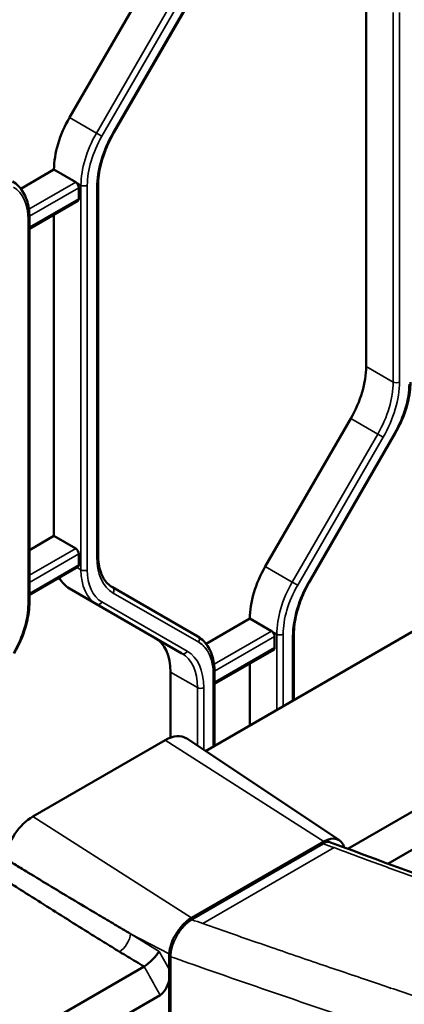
# Model space of a CAD drawing. Header units: millimetres. Extents: x 0 to 14369, y -869 to 2970.
# Tile 670 of 787: x 3662 to 3688, y 1671 to 1737. Entities that reach past the tile are written whole.
import ezdxf

# ---------------------------------------------------------------- set-up
doc = ezdxf.new("R2010")
doc.units = ezdxf.units.MM
doc.header["$LTSCALE"] = 10
doc.layers.add('Sichtbar (ISO)', color=7, linetype='Continuous', lineweight=50)
doc.layers.add('Sichtbar schmal (ISO)', color=7, linetype='Continuous', lineweight=35)

msp = doc.modelspace()

# ---------------------------------------------------------------- linework, layer by layer
at = {"layer": 'Sichtbar (ISO)'}
for p, q in [((3665.684, 1730.343), (3671.391, 1740.228)), ((3671.391, 1740.228), (3665.684, 1730.343)), ((3668.657, 1729.344), (3674.365, 1739.229)), ((3668.657, 1729.344), (3674.365, 1739.229)), ((3685.508, 1738.394), (3685.508, 1713.706)), ((3685.508, 1713.706), (3685.508, 1738.394)), ((3662.435, 1725.581), (3664.648, 1726.858)), ((3664.648, 1726.858), (3662.435, 1725.581)), ((3664.648, 1726.858), (3666.098, 1726.022)), ((3666.098, 1726.022), (3664.648, 1726.858)), ((3666.31, 1724.919), (3666.31, 1725.654)), ((3666.31, 1725.654), (3666.31, 1724.919)), ((3667.6, 1701.112), (3667.6, 1725.8)), ((3667.6, 1701.112), (3667.6, 1725.8)), ((3663.004, 1722.909), (3666.248, 1724.782)), ((3663.004, 1722.909), (3666.248, 1724.782)), ((3663.004, 1697.951), (3663.004, 1723.654)), ((3663.004, 1697.951), (3663.004, 1723.654)), ((3664.648, 1723.858), (3664.648, 1702.381)), ((3664.648, 1702.381), (3664.648, 1723.858)), ((3678.765, 1700.337), (3684.472, 1710.222)), ((3684.472, 1710.222), (3678.765, 1700.337)), ((3681.739, 1699.337), (3687.446, 1709.222)), ((3681.739, 1699.337), (3687.446, 1709.222)), ((3663.004, 1701.431), (3664.648, 1702.381)), ((3664.648, 1702.381), (3663.004, 1701.431)), ((3666.098, 1701.544), (3664.648, 1702.381)), ((3664.648, 1702.381), (3666.098, 1701.544)), ((3666.31, 1700.441), (3666.31, 1701.176)), ((3666.31, 1701.176), (3666.31, 1700.441)), ((3697.551, 1701.16), (3674.761, 1688.002)), ((3663.004, 1698.431), (3666.248, 1700.304)), ((3663.004, 1698.431), (3666.248, 1700.304)), ((3665.684, 1698.867), (3667.487, 1697.826)), ((3667.487, 1697.826), (3665.684, 1698.867)), ((3674.255, 1695.651), (3668.548, 1698.946)), ((3668.548, 1698.946), (3674.255, 1695.651)), ((3667.487, 1697.826), (3673.194, 1694.531)), ((3673.194, 1694.531), (3667.487, 1697.826)), ((3674.809, 1695.166), (3677.73, 1696.852)), ((3677.73, 1696.852), (3674.809, 1695.166)), ((3677.73, 1696.852), (3679.179, 1696.015)), ((3679.179, 1696.015), (3677.73, 1696.852)), ((3679.391, 1694.913), (3679.391, 1695.648)), ((3679.391, 1695.648), (3679.391, 1694.913)), ((3680.681, 1691.421), (3680.681, 1695.794)), ((3680.681, 1691.421), (3680.681, 1695.794)), ((3675.378, 1692.494), (3679.329, 1694.776)), ((3675.378, 1692.494), (3679.329, 1694.776)), ((3684.287, 1681.462), (3707.317, 1694.758)), ((3672.426, 1688.892), (3672.426, 1693.283)), ((3672.426, 1693.283), (3672.426, 1688.892)), ((3675.378, 1688.359), (3675.378, 1693.239)), ((3675.378, 1688.359), (3675.378, 1693.239)), ((3677.73, 1689.716), (3677.73, 1693.852)), ((3677.73, 1693.852), (3677.73, 1689.716)), ((3686.957, 1680.473), (3709.466, 1693.468)), ((3672.073, 1688.725), (3663.234, 1683.622)), ((3683.716, 1682.036), (3673.517, 1688.832)), ((3682.558, 1681.823), (3673.759, 1676.742)), ((3673.841, 1676.857), (3682.68, 1681.96)), ((3672.348, 1661.204), (3672.348, 1674.36)), ((3672.426, 1674.268), (3672.426, 1674.268)), ((3590.938, 1627.567), (3670.667, 1673.598)), ((3684.944, 1672.908), (3684.942, 1672.906)), ((3687.143, 1672.163), (3687.141, 1672.162)), ((3637.425, 1651.875), (3671.746, 1671.691)), ((3687.339, 1672.097), (3687.337, 1672.096))]:
    msp.add_line(p, q, dxfattribs=at)
for centre, major_axis, ratio, start_param, end_param in [((3668.184, 1728.9), (2.5, 4.33), 0.57735, 1.570796, 2.356194), ((3668.184, 1728.9), (-2.5, -4.33), 0.57735, 4.712389, 5.497787), ((3666.098, 1725.777), (0.15, -0.26), 0.57735, 0.785398, 2.356195), ((3666.098, 1725.777), (-0.15, 0.26), 0.57735, 3.926991, 5.497787), ((3666.098, 1725.042), (0.15, -0.26), 0.57735, 0, 0.785398), ((3666.098, 1725.042), (0.15, -0.26), 0.57735, 0, 0.785398), ((3681.972, 1711.665), (2.5, 4.33), 0.57735, 4.712389, 5.497787), ((3681.972, 1711.665), (-2.5, -4.33), 0.57735, 1.570796, 2.356194), ((3666.098, 1701.299), (0.15, -0.26), 0.57735, 0.785398, 2.356194), ((3666.098, 1701.299), (-0.15, 0.26), 0.57735, 3.926991, 5.497787), ((3666.098, 1700.564), (0.15, -0.26), 0.57735, 0, 0.785398), ((3666.098, 1700.564), (0.15, -0.26), 0.57735, 0, 0.785398), ((3681.265, 1698.893), (2.5, 4.33), 0.57735, 1.570796, 2.356194), ((3681.265, 1698.893), (-2.5, -4.33), 0.57735, 4.712389, 5.497787), ((3668.184, 1703.197), (-2.5, -4.33), 0.57735, 5.947662, 6.283185), ((3668.184, 1703.197), (-2.5, -4.33), 0.57735, 5.947662, 6.283185), ((3679.179, 1695.77), (0.15, -0.26), 0.57735, 0.785398, 2.356195), ((3679.179, 1695.77), (-0.15, 0.26), 0.57735, 3.926991, 5.497787), ((3668.891, 1691.242), (2.5, 4.33), 0.57735, 5.497787, 6.283185), ((3668.891, 1691.242), (2.5, 4.33), 0.57735, 5.497787, 6.283185), ((3679.179, 1695.036), (0.15, -0.26), 0.57735, 0, 0.785398), ((3679.179, 1695.036), (0.15, -0.26), 0.57735, 0, 0.785398), ((3672.073, 1686.45), (1.393, 2.413), 0.57735, 6.246119, 7.068583), ((3663.234, 1681.347), (1.393, 2.413), 0.57735, 0.785398, 2.08903), ((3682.68, 1680.327), (1, 1.732), 0.57735, 5.77076, 7.068583), ((3682.658, 1681.65), (-0.1, 0.173), 0.57735, 6.281159, 6.283185), ((3682.68, 1680.327), (1, 1.732), 0.57735, 5.582161, 5.582247), ((3673.841, 1675.224), (-1, -1.732), 0.57735, 3.926991, 4.490276), ((3671.012, 1674.182), (-0.744, -0.714), 0.227787, 0.885259, 2.428206), ((3684.802, 1673.98), (0.349, 1.227), 0.502411, 2.411181, 2.413299), ((3671.718, 1672.92), (0.267, 1.289), 0.509014, 3.567244, 4.622704)]:
    msp.add_ellipse(centre, major_axis=major_axis, ratio=ratio, start_param=start_param, end_param=end_param, dxfattribs=at)
for points, knots in [([(3668.657, 1729.344), (3668.523, 1729.111), (3668.4, 1728.873), (3668.177, 1728.39), (3668.077, 1728.145), (3667.906, 1727.657), (3667.833, 1727.413), (3667.717, 1726.932), (3667.673, 1726.696), (3667.614, 1726.236), (3667.6, 1726.013), (3667.6, 1725.8)], [2.3561945, 2.3561945, 2.3561945, 2.3561945, 2.5132741, 2.5132741, 2.6703538, 2.6703538, 2.8274334, 2.8274334, 2.984513, 2.984513, 3.1415927, 3.1415927, 3.1415927, 3.1415927]), ([(3668.657, 1729.344), (3668.523, 1729.111), (3668.4, 1728.873), (3668.177, 1728.39), (3668.077, 1728.145), (3667.906, 1727.657), (3667.833, 1727.413), (3667.717, 1726.932), (3667.673, 1726.696), (3667.614, 1726.236), (3667.6, 1726.013), (3667.6, 1725.8)], [2.3561945, 2.3561945, 2.3561945, 2.3561945, 2.5132741, 2.5132741, 2.6703538, 2.6703538, 2.8274334, 2.8274334, 2.984513, 2.984513, 3.1415927, 3.1415927, 3.1415927, 3.1415927]), ([(3661.88, 1726.065), (3662.027, 1725.98), (3662.162, 1725.876), (3662.403, 1725.632), (3662.509, 1725.493), (3662.69, 1725.187), (3662.766, 1725.02), (3662.885, 1724.663), (3662.93, 1724.473), (3662.989, 1724.076), (3663.004, 1723.868), (3663.004, 1723.654)], [5.4977871, 5.4977871, 5.4977871, 5.4977871, 5.6548668, 5.6548668, 5.8119464, 5.8119464, 5.969026, 5.969026, 6.1261057, 6.1261057, 6.2831853, 6.2831853, 6.2831853, 6.2831853]), ([(3661.88, 1726.065), (3662.027, 1725.98), (3662.162, 1725.876), (3662.403, 1725.632), (3662.509, 1725.493), (3662.69, 1725.187), (3662.766, 1725.02), (3662.885, 1724.663), (3662.93, 1724.473), (3662.989, 1724.076), (3663.004, 1723.868), (3663.004, 1723.654)], [5.4977871, 5.4977871, 5.4977871, 5.4977871, 5.6548668, 5.6548668, 5.8119464, 5.8119464, 5.969026, 5.969026, 6.1261057, 6.1261057, 6.2831853, 6.2831853, 6.2831853, 6.2831853]), ([(3688.46, 1712.648), (3688.46, 1712.433), (3688.445, 1712.212), (3688.388, 1711.76), (3688.345, 1711.53), (3688.232, 1711.065), (3688.163, 1710.831), (3687.998, 1710.363), (3687.903, 1710.13), (3687.691, 1709.67), (3687.574, 1709.443), (3687.446, 1709.222)], [0, 0, 0, 0, 0.1570796, 0.1570796, 0.3141593, 0.3141593, 0.4712389, 0.4712389, 0.6283185, 0.6283185, 0.7853982, 0.7853982, 0.7853982, 0.7853982]), ([(3688.46, 1712.648), (3688.46, 1712.433), (3688.445, 1712.212), (3688.388, 1711.76), (3688.345, 1711.53), (3688.232, 1711.065), (3688.163, 1710.831), (3687.998, 1710.363), (3687.903, 1710.13), (3687.691, 1709.67), (3687.574, 1709.443), (3687.446, 1709.222)], [0, 0, 0, 0, 0.1570796, 0.1570796, 0.3141593, 0.3141593, 0.4712389, 0.4712389, 0.6283185, 0.6283185, 0.7853982, 0.7853982, 0.7853982, 0.7853982]), ([(3667.6, 1701.112), (3667.6, 1700.899), (3667.614, 1700.696), (3667.671, 1700.316), (3667.713, 1700.138), (3667.822, 1699.814), (3667.889, 1699.667), (3668.044, 1699.405), (3668.132, 1699.291), (3668.326, 1699.094), (3668.432, 1699.012), (3668.548, 1698.946)], [3.1415927, 3.1415927, 3.1415927, 3.1415927, 3.2986723, 3.2986723, 3.4557519, 3.4557519, 3.6128316, 3.6128316, 3.7699112, 3.7699112, 3.9269908, 3.9269908, 3.9269908, 3.9269908]), ([(3667.6, 1701.112), (3667.6, 1700.899), (3667.614, 1700.696), (3667.671, 1700.316), (3667.713, 1700.138), (3667.822, 1699.814), (3667.889, 1699.667), (3668.044, 1699.405), (3668.132, 1699.291), (3668.326, 1699.094), (3668.432, 1699.012), (3668.548, 1698.946)], [3.1415927, 3.1415927, 3.1415927, 3.1415927, 3.2986723, 3.2986723, 3.4557519, 3.4557519, 3.6128316, 3.6128316, 3.7699112, 3.7699112, 3.9269908, 3.9269908, 3.9269908, 3.9269908]), ([(3681.739, 1699.337), (3681.605, 1699.105), (3681.481, 1698.866), (3681.258, 1698.383), (3681.159, 1698.139), (3680.987, 1697.651), (3680.915, 1697.407), (3680.798, 1696.926), (3680.754, 1696.689), (3680.696, 1696.23), (3680.681, 1696.007), (3680.681, 1695.794)], [2.3561945, 2.3561945, 2.3561945, 2.3561945, 2.5132741, 2.5132741, 2.6703538, 2.6703538, 2.8274334, 2.8274334, 2.984513, 2.984513, 3.1415927, 3.1415927, 3.1415927, 3.1415927]), ([(3681.739, 1699.337), (3681.605, 1699.105), (3681.481, 1698.866), (3681.258, 1698.383), (3681.159, 1698.139), (3680.987, 1697.651), (3680.915, 1697.407), (3680.798, 1696.926), (3680.754, 1696.689), (3680.696, 1696.23), (3680.681, 1696.007), (3680.681, 1695.794)], [2.3561945, 2.3561945, 2.3561945, 2.3561945, 2.5132741, 2.5132741, 2.6703538, 2.6703538, 2.8274334, 2.8274334, 2.984513, 2.984513, 3.1415927, 3.1415927, 3.1415927, 3.1415927]), ([(3663.004, 1697.951), (3663.004, 1697.737), (3662.989, 1697.515), (3662.932, 1697.063), (3662.889, 1696.833), (3662.776, 1696.368), (3662.707, 1696.134), (3662.542, 1695.666), (3662.448, 1695.433), (3662.235, 1694.973), (3662.118, 1694.747), (3661.99, 1694.526)], [0, 0, 0, 0, 0.1570796, 0.1570796, 0.3141593, 0.3141593, 0.4712389, 0.4712389, 0.6283185, 0.6283185, 0.7853982, 0.7853982, 0.7853982, 0.7853982]), ([(3663.004, 1697.951), (3663.004, 1697.737), (3662.989, 1697.515), (3662.932, 1697.063), (3662.889, 1696.833), (3662.776, 1696.368), (3662.707, 1696.134), (3662.542, 1695.666), (3662.448, 1695.433), (3662.235, 1694.973), (3662.118, 1694.747), (3661.99, 1694.526)], [0, 0, 0, 0, 0.1570796, 0.1570796, 0.3141593, 0.3141593, 0.4712389, 0.4712389, 0.6283185, 0.6283185, 0.7853982, 0.7853982, 0.7853982, 0.7853982]), ([(3674.255, 1695.651), (3674.401, 1695.566), (3674.536, 1695.461), (3674.777, 1695.217), (3674.883, 1695.078), (3675.065, 1694.772), (3675.14, 1694.605), (3675.26, 1694.248), (3675.304, 1694.059), (3675.364, 1693.661), (3675.378, 1693.454), (3675.378, 1693.239)], [5.4977871, 5.4977871, 5.4977871, 5.4977871, 5.6548668, 5.6548668, 5.8119464, 5.8119464, 5.969026, 5.969026, 6.1261057, 6.1261057, 6.2831853, 6.2831853, 6.2831853, 6.2831853]), ([(3674.255, 1695.651), (3674.401, 1695.566), (3674.536, 1695.461), (3674.777, 1695.217), (3674.883, 1695.078), (3675.065, 1694.772), (3675.14, 1694.605), (3675.26, 1694.248), (3675.304, 1694.059), (3675.364, 1693.661), (3675.378, 1693.454), (3675.378, 1693.239)], [5.4977871, 5.4977871, 5.4977871, 5.4977871, 5.6548668, 5.6548668, 5.8119464, 5.8119464, 5.969026, 5.969026, 6.1261057, 6.1261057, 6.2831853, 6.2831853, 6.2831853, 6.2831853]), ([(3682.559, 1681.823), (3682.641, 1681.871), (3682.727, 1681.904), (3682.903, 1681.938), (3682.996, 1681.936), (3683.091, 1681.908), (3683.102, 1681.904), (3683.112, 1681.9)], [0, 0, 0, 0, 0.03286302, 0.03286302, 0.06717982, 0.06717982, 0.07153102, 0.07153102, 0.07153102, 0.07153102]), ([(3661.334, 1680.851), (3661.595, 1680.69), (3661.857, 1680.53), (3662.119, 1680.37), (3662.38, 1680.21), (3662.642, 1680.051), (3662.905, 1679.891), (3663.429, 1679.572), (3663.954, 1679.253), (3664.48, 1678.936), (3665.005, 1678.618), (3665.532, 1678.301), (3666.059, 1677.986), (3666.586, 1677.67), (3667.114, 1677.355), (3667.643, 1677.041), (3667.996, 1676.832), (3668.349, 1676.623), (3668.702, 1676.415), (3668.879, 1676.311), (3669.056, 1676.207), (3669.233, 1676.103), (3669.409, 1675.999), (3669.586, 1675.895), (3669.763, 1675.791)], [0.0000004, 0.0000004, 0.0000004, 0.0000004, 0.09375, 0.09375, 0.09375, 0.1875, 0.1875, 0.1875, 0.375, 0.375, 0.375, 0.5625, 0.5625, 0.5625, 0.75, 0.75, 0.75, 0.875, 0.875, 0.875, 0.9375, 0.9375, 0.9375, 1, 1, 1, 1]), ([(3669.033, 1674.585), (3668.856, 1674.693), (3668.68, 1674.802), (3668.504, 1674.911), (3668.328, 1675.02), (3668.152, 1675.129), (3667.976, 1675.238), (3667.624, 1675.456), (3667.273, 1675.674), (3666.922, 1675.893), (3666.396, 1676.221), (3665.87, 1676.549), (3665.346, 1676.878), (3664.822, 1677.207), (3664.298, 1677.537), (3663.776, 1677.868), (3663.254, 1678.198), (3662.732, 1678.529), (3662.212, 1678.861), (3661.952, 1679.026), (3661.692, 1679.192), (3661.432, 1679.359), (3661.172, 1679.525), (3660.913, 1679.691), (3660.654, 1679.857)], [0, 0, 0, 0, 0.0625, 0.0625, 0.0625, 0.125, 0.125, 0.125, 0.25, 0.25, 0.25, 0.4375, 0.4375, 0.4375, 0.625, 0.625, 0.625, 0.8125, 0.8125, 0.8125, 0.90625, 0.90625, 0.90625, 0.9999995, 0.9999995, 0.9999995, 0.9999995]), ([(3672.348, 1674.359), (3672.348, 1674.538), (3672.375, 1674.732), (3672.475, 1675.116), (3672.55, 1675.311), (3672.648, 1675.508), (3672.654, 1675.52), (3672.677, 1675.566), (3672.695, 1675.6), (3672.771, 1675.735), (3672.833, 1675.834), (3673.024, 1676.105), (3673.165, 1676.269), (3673.456, 1676.541), (3673.607, 1676.655), (3673.759, 1676.742)], [0, 0, 0, 0, 0.0634448, 0.0634448, 0.1259471, 0.1259471, 0.12981, 0.12981, 0.1414032, 0.1414032, 0.176299, 0.176299, 0.2415302, 0.2415302, 0.3039572, 0.3039572, 0.3039572, 0.3039572]), ([(3670.668, 1673.595), (3670.488, 1673.707), (3670.308, 1673.816), (3670.127, 1673.925), (3669.944, 1674.035), (3669.761, 1674.144), (3669.578, 1674.254), (3669.395, 1674.364), (3669.214, 1674.474), (3669.033, 1674.585)], [0.0020259, 0.0020259, 0.0020259, 0.0020259, 0.3333333, 0.3333333, 0.3333333, 0.6666667, 0.6666667, 0.6666667, 1, 1, 1, 1])]:
    msp.add_open_spline(points, degree=3, knots=knots, dxfattribs=at)
for points in [[(3683.113, 1681.9), (3683.113, 1681.9), (3683.112, 1681.9), (3683.112, 1681.9)], [(3683.113, 1681.9), (3691.074, 1678.925), (3699.041, 1676.147), (3707.007, 1673.221)]]:
    msp.add_open_spline(points, degree=3, dxfattribs=at)
at = {"layer": 'Sichtbar schmal (ISO)'}
for p, q in [((3673.194, 1739.187), (3667.487, 1729.302)), ((3667.487, 1729.302), (3673.194, 1739.187)), ((3673.556, 1738.978), (3667.849, 1729.093)), ((3667.849, 1729.093), (3673.556, 1738.978)), ((3668.61, 1729.371), (3674.317, 1739.256)), ((3674.317, 1739.256), (3668.61, 1729.371)), ((3687.311, 1737.353), (3687.311, 1712.665)), ((3687.311, 1712.665), (3687.311, 1737.353)), ((3687.735, 1712.665), (3687.735, 1737.353)), ((3687.735, 1737.353), (3687.735, 1712.665)), ((3667.487, 1729.302), (3665.684, 1730.343)), ((3665.684, 1730.343), (3667.487, 1729.302)), ((3667.487, 1729.302), (3667.849, 1729.093)), ((3667.849, 1729.093), (3667.487, 1729.302)), ((3668.61, 1729.371), (3668.657, 1729.344)), ((3668.657, 1729.344), (3668.61, 1729.371)), ((3666.098, 1726.022), (3662.968, 1724.215)), ((3662.968, 1724.215), (3666.098, 1726.022)), ((3663.003, 1723.745), (3666.31, 1725.654)), ((3666.31, 1725.654), (3663.003, 1723.745)), ((3666.098, 1726.022), (3666.451, 1725.817)), ((3666.451, 1725.817), (3666.098, 1726.022)), ((3666.451, 1725.817), (3666.451, 1700.115)), ((3666.451, 1700.115), (3666.451, 1725.817)), ((3666.876, 1700.115), (3666.876, 1725.817)), ((3666.876, 1725.817), (3666.876, 1700.115)), ((3667.512, 1725.678), (3667.512, 1700.99)), ((3667.512, 1700.99), (3667.512, 1725.678)), ((3666.31, 1724.919), (3663.004, 1723.01)), ((3663.004, 1723.01), (3666.31, 1724.919)), ((3662.916, 1723.531), (3662.916, 1697.829)), ((3662.916, 1697.829), (3662.916, 1723.531)), ((3687.311, 1712.665), (3685.508, 1713.706)), ((3685.508, 1713.706), (3687.311, 1712.665)), ((3684.472, 1710.222), (3686.276, 1709.181)), ((3686.276, 1709.181), (3684.472, 1710.222)), ((3686.276, 1709.181), (3680.568, 1699.296)), ((3680.568, 1699.296), (3686.276, 1709.181)), ((3681.691, 1699.365), (3687.398, 1709.25)), ((3687.398, 1709.25), (3681.691, 1699.365)), ((3686.638, 1708.972), (3686.276, 1709.181)), ((3686.276, 1709.181), (3686.638, 1708.972)), ((3687.446, 1709.222), (3687.398, 1709.25)), ((3687.398, 1709.25), (3687.446, 1709.222)), ((3686.638, 1708.972), (3680.931, 1699.087)), ((3680.931, 1699.087), (3686.638, 1708.972)), ((3666.098, 1701.544), (3663.004, 1699.757)), ((3663.004, 1699.757), (3666.098, 1701.544)), ((3663.004, 1699.267), (3666.31, 1701.176)), ((3666.31, 1701.176), (3663.004, 1699.267)), ((3666.31, 1700.441), (3663.004, 1698.533)), ((3663.004, 1698.533), (3666.31, 1700.441)), ((3666.451, 1700.115), (3666.186, 1700.268)), ((3666.186, 1700.268), (3666.451, 1700.115)), ((3680.568, 1699.296), (3678.765, 1700.337)), ((3678.765, 1700.337), (3680.568, 1699.296)), ((3680.568, 1699.296), (3680.931, 1699.087)), ((3680.931, 1699.087), (3680.568, 1699.296)), ((3681.691, 1699.365), (3681.739, 1699.337)), ((3681.739, 1699.337), (3681.691, 1699.365)), ((3674.317, 1695.268), (3668.61, 1698.563)), ((3668.61, 1698.563), (3674.317, 1695.268)), ((3667.849, 1697.963), (3673.556, 1694.668)), ((3673.556, 1694.668), (3667.849, 1697.963)), ((3679.179, 1696.015), (3675.342, 1693.8)), ((3675.342, 1693.8), (3679.179, 1696.015)), ((3679.179, 1696.015), (3679.533, 1695.811)), ((3679.533, 1695.811), (3679.179, 1696.015)), ((3675.377, 1693.33), (3679.391, 1695.648)), ((3679.391, 1695.648), (3675.377, 1693.33)), ((3679.533, 1695.811), (3679.533, 1690.757)), ((3679.533, 1690.757), (3679.533, 1695.811)), ((3679.957, 1691.002), (3679.957, 1695.811)), ((3679.957, 1695.811), (3679.957, 1691.002)), ((3680.594, 1695.671), (3680.594, 1691.37)), ((3680.594, 1691.37), (3680.594, 1695.671)), ((3679.391, 1694.913), (3675.378, 1692.596)), ((3675.378, 1692.596), (3679.391, 1694.913)), ((3672.426, 1693.283), (3674.23, 1692.242)), ((3674.23, 1692.242), (3672.426, 1693.283)), ((3675.29, 1693.117), (3675.29, 1688.308)), ((3675.29, 1688.308), (3675.29, 1693.117)), ((3674.23, 1692.242), (3674.23, 1688.357)), ((3674.23, 1688.357), (3674.23, 1692.242)), ((3674.654, 1688.074), (3674.654, 1692.242)), ((3674.654, 1692.242), (3674.654, 1688.074)), ((3682.68, 1681.96), (3672.073, 1688.725)), ((3663.234, 1683.622), (3673.841, 1676.857)), ((3682.665, 1681.809), (3673.865, 1676.729)), ((3674.59, 1676.473), (3683.374, 1681.544)), ((3669.245, 1676.096), (3669.245, 1676.096)), ((3672.35, 1674.447), (3669.763, 1675.791)), ((3669.763, 1675.791), (3671.681, 1674.611)), ((3672.348, 1673.42), (3671.681, 1674.611)), ((3672.452, 1674.258), (3672.452, 1667.68)), ((3669.945, 1674.035), (3669.945, 1674.034)), ((3684.675, 1672.997), (3684.674, 1672.999))]:
    msp.add_line(p, q, dxfattribs=at)
for centre, major_axis, ratio, start_param, end_param in [((3669.987, 1727.859), (-2.5, -4.33), 0.57735, 4.712389, 5.497787), ((3669.987, 1727.859), (2.5, 4.33), 0.57735, 1.570796, 2.356194), ((3670.199, 1727.736), (-2.35, -4.07), 0.57735, 4.712389, 5.497787), ((3670.199, 1727.736), (2.35, 4.07), 0.57735, 1.570796, 2.356194), ((3671.26, 1727.841), (2.65, 4.59), 0.57735, 1.570796, 2.356194), ((3671.26, 1727.841), (-2.65, -4.59), 0.57735, 4.712389, 5.497787), ((3659.592, 1721.612), (2.35, 4.07), 0.57735, 5.497787, 6.283185), ((3659.592, 1721.612), (2.35, 4.07), 0.57735, 5.497787, 6.283185), ((3666.664, 1725.94), (0.3, 0), 0.57735, 3.926991, 5.497787), ((3666.664, 1725.94), (-0.3, 0), 0.57735, 0.785398, 2.356194), ((3667.3, 1725.8), (0.3, 0), 0.57735, 5.497787, 6.283185), ((3667.3, 1725.8), (0.3, 0), 0.57735, 5.497787, 6.283185), ((3662.704, 1723.654), (0.3, 0), 0.57735, 5.497787, 6.283185), ((3662.704, 1723.654), (0.3, 0), 0.57735, 5.497787, 6.283185), ((3683.776, 1710.624), (-2.5, -4.33), 0.57735, 1.570796, 2.356194), ((3683.776, 1710.624), (2.5, 4.33), 0.57735, 4.712389, 5.497787), ((3683.988, 1710.502), (-2.65, -4.59), 0.57735, 1.570796, 2.356194), ((3683.988, 1710.502), (2.65, 4.59), 0.57735, 4.712389, 5.497787), ((3687.523, 1712.788), (-0.3, 0), 0.57735, 0.785398, 2.356194), ((3687.523, 1712.788), (0.3, 0), 0.57735, 3.926991, 5.497787), ((3685.048, 1710.607), (2.35, 4.07), 0.57735, 4.712389, 5.497787), ((3685.048, 1710.607), (-2.35, -4.07), 0.57735, 1.570796, 2.356194), ((3667.3, 1701.112), (0.3, 0), 0.57735, 5.497787, 6.283185), ((3667.3, 1701.112), (0.3, 0), 0.57735, 5.497787, 6.283185), ((3671.26, 1703.153), (-2.65, -4.59), 0.57735, 5.497787, 6.283185), ((3671.26, 1703.153), (-2.65, -4.59), 0.57735, 5.497787, 6.283185), ((3666.664, 1700.237), (-0.3, 0), 0.57735, 0.785398, 2.356194), ((3669.987, 1702.156), (-2.5, -4.33), 0.57735, 5.497787, 6.283185), ((3666.664, 1700.237), (0.3, 0), 0.57735, 3.926991, 5.497787), ((3669.987, 1702.156), (-2.5, -4.33), 0.57735, 5.497787, 6.283185), ((3670.199, 1702.034), (-2.35, -4.07), 0.57735, 5.497787, 6.283185), ((3670.199, 1702.034), (-2.35, -4.07), 0.57735, 5.497787, 6.283185), ((3683.068, 1697.852), (-2.5, -4.33), 0.57735, 4.712389, 5.497787), ((3683.068, 1697.852), (2.5, 4.33), 0.57735, 1.570796, 2.356194), ((3684.341, 1697.835), (2.65, 4.59), 0.57735, 1.570796, 2.356194), ((3684.341, 1697.835), (-2.65, -4.59), 0.57735, 4.712389, 5.497787), ((3668.398, 1698.686), (0.15, 0.26), 0.816497, 4.712389, 6.283185), ((3668.398, 1698.686), (0.15, 0.26), 0.816497, 4.712389, 6.283185), ((3683.281, 1697.73), (-2.35, -4.07), 0.57735, 4.712389, 5.497787), ((3683.281, 1697.73), (2.35, 4.07), 0.57735, 1.570796, 2.356194), ((3659.592, 1695.91), (2.35, 4.07), 0.57735, 4.712389, 5.497787), ((3659.592, 1695.91), (-2.35, -4.07), 0.57735, 1.570796, 2.356194), ((3662.704, 1697.951), (0.3, 0), 0.57735, 5.497787, 6.283185), ((3662.704, 1697.951), (0.3, 0), 0.57735, 5.497787, 6.283185), ((3667.637, 1698.086), (-0.15, -0.26), 0.816497, 0, 1.570796), ((3667.637, 1698.086), (-0.15, -0.26), 0.816497, 0, 1.570796), ((3674.105, 1695.391), (0.15, 0.26), 0.816497, 4.712389, 6.283185), ((3674.105, 1695.391), (0.15, 0.26), 0.816497, 4.712389, 6.283185), ((3671.967, 1691.198), (2.35, 4.07), 0.57735, 5.497787, 6.283185), ((3679.745, 1695.934), (0.3, 0), 0.57735, 3.926991, 5.497787), ((3679.745, 1695.934), (-0.3, 0), 0.57735, 0.785398, 2.356194), ((3680.381, 1695.794), (0.3, 0), 0.57735, 5.497787, 6.283185), ((3680.381, 1695.794), (0.3, 0), 0.57735, 5.497787, 6.283185), ((3673.344, 1694.791), (-0.15, -0.26), 0.816497, 0, 1.570796), ((3673.344, 1694.791), (-0.15, -0.26), 0.816497, 0, 1.570796), ((3670.694, 1690.201), (2.5, 4.33), 0.57735, 5.497787, 6.283185), ((3670.694, 1690.201), (2.5, 4.33), 0.57735, 5.497787, 6.283185), ((3670.906, 1690.078), (2.65, 4.59), 0.57735, 5.497787, 6.283185), ((3670.906, 1690.078), (2.65, 4.59), 0.57735, 5.497787, 6.283185), ((3675.078, 1693.239), (0.3, 0), 0.57735, 5.497787, 6.283185), ((3675.078, 1693.239), (0.3, 0), 0.57735, 5.497787, 6.283185), ((3674.442, 1692.364), (0.3, 0), 0.57735, 3.926991, 5.497787), ((3674.442, 1692.364), (-0.3, 0), 0.57735, 0.785398, 2.356194), ((3682.658, 1681.65), (-0.1, 0.173), 0.57735, 5.453437, 6.281159), ((3673.859, 1676.569), (-0.1, 0.173), 0.57735, 5.453445, 6.281114), ((3669.094, 1675.362), (-0.524, -0.851), 0.494019, 0.802888, 2.369117), ((3672.548, 1674.36), (-0.2, 0), 0.57735, 0.003944, 1.073388)]:
    msp.add_ellipse(centre, major_axis=major_axis, ratio=ratio, start_param=start_param, end_param=end_param, dxfattribs=at)
for points, knots in [([(3674.317, 1695.268), (3674.526, 1695.146), (3674.701, 1694.984), (3674.845, 1694.778), (3674.989, 1694.573), (3675.102, 1694.323), (3675.177, 1694.045), (3675.252, 1693.766), (3675.29, 1693.459), (3675.29, 1693.117)], [0, 0, 0, 0, 0.333333, 0.333333, 0.333333, 0.666667, 0.666667, 0.666667, 1, 1, 1, 1]), ([(3683.112, 1681.9), (3683.091, 1681.908), (3683.05, 1681.918), (3682.987, 1681.922), (3682.906, 1681.916), (3682.799, 1681.885), (3682.709, 1681.838), (3682.665, 1681.809)], [0.5456947, 0.5456947, 0.5456947, 0.5456947, 0.625, 0.6875, 0.75, 0.875, 1, 1, 1, 1]), ([(3706.687, 1673.083), (3702.654, 1674.566), (3696.606, 1676.724), (3689.561, 1679.262), (3685.822, 1680.633), (3684.096, 1681.275), (3683.374, 1681.544)], [0, 0, 0, 0, 0.518313, 0.777469, 0.907047, 1, 1, 1, 1]), ([(3673.865, 1676.729), (3673.775, 1676.673), (3673.639, 1676.576), (3673.464, 1676.42), (3673.335, 1676.29), (3673.211, 1676.149), (3673.093, 1675.999), (3672.981, 1675.838), (3672.842, 1675.613), (3672.724, 1675.38), (3672.625, 1675.137), (3672.564, 1674.955), (3672.515, 1674.775), (3672.468, 1674.538), (3672.453, 1674.367), (3672.452, 1674.258)], [0.0000001, 0.0000001, 0.0000001, 0.0000001, 0.125, 0.1875, 0.25, 0.3125, 0.375, 0.4375, 0.5, 0.625, 0.6875, 0.75, 0.8125, 0.875, 1, 1, 1, 1]), ([(3674.59, 1676.473), (3675.274, 1676.232), (3675.95, 1675.995), (3676.642, 1675.754), (3677.334, 1675.513), (3678.043, 1675.267), (3678.694, 1675.043), (3679.344, 1674.818), (3679.935, 1674.615), (3680.556, 1674.402), (3681.177, 1674.189), (3681.827, 1673.967), (3682.419, 1673.765), (3683.012, 1673.563), (3683.546, 1673.382), (3684.109, 1673.191), (3684.672, 1673), (3685.262, 1672.8), (3685.799, 1672.618), (3686.337, 1672.436), (3686.821, 1672.272), (3687.331, 1672.1), (3687.841, 1671.927), (3688.376, 1671.746), (3688.863, 1671.581), (3689.35, 1671.417), (3689.789, 1671.268), (3690.25, 1671.112), (3690.711, 1670.956), (3691.195, 1670.792), (3691.637, 1670.642), (3692.079, 1670.492), (3692.479, 1670.356), (3692.899, 1670.213), (3693.318, 1670.07), (3693.758, 1669.92), (3694.16, 1669.782), (3694.563, 1669.645), (3694.929, 1669.519), (3695.313, 1669.388), (3695.696, 1669.256), (3696.096, 1669.119), (3696.465, 1668.992), (3696.834, 1668.864), (3697.17, 1668.748), (3697.522, 1668.626), (3697.874, 1668.505), (3698.241, 1668.377), (3698.579, 1668.26), (3698.917, 1668.142), (3699.227, 1668.034), (3699.55, 1667.921), (3699.874, 1667.808), (3700.211, 1667.69), (3700.521, 1667.581), (3700.831, 1667.472), (3701.113, 1667.373), (3701.409, 1667.269), (3701.705, 1667.164), (3702.014, 1667.055), (3702.297, 1666.955), (3702.579, 1666.855), (3702.834, 1666.764), (3703.101, 1666.669), (3703.369, 1666.574), (3703.65, 1666.474), (3703.906, 1666.382), (3704.163, 1666.291), (3704.394, 1666.208), (3704.639, 1666.12), (3704.729, 1666.088), (3704.821, 1666.054), (3704.913, 1666.021), (3705.071, 1665.965), (3705.228, 1665.908), (3705.374, 1665.854), (3705.606, 1665.77), (3705.809, 1665.695), (3706.032, 1665.609), (3706.255, 1665.524), (3706.498, 1665.428), (3706.702, 1665.345), (3706.906, 1665.262), (3707.071, 1665.193), (3707.253, 1665.113), (3707.434, 1665.034), (3707.632, 1664.944), (3707.816, 1664.857), (3707.999, 1664.769), (3708.169, 1664.684), (3708.35, 1664.588), (3708.531, 1664.492), (3708.723, 1664.385), (3708.9, 1664.279), (3709.077, 1664.173), (3709.238, 1664.07), (3709.42, 1663.944), (3709.601, 1663.817), (3709.803, 1663.666), (3709.964, 1663.533), (3710.126, 1663.4), (3710.249, 1663.288), (3710.387, 1663.148), (3710.526, 1663.007), (3710.678, 1662.837), (3710.822, 1662.66), (3710.965, 1662.483), (3711.099, 1662.301), (3711.212, 1662.129), (3711.224, 1662.11), (3711.236, 1662.092), (3711.247, 1662.074), (3711.345, 1661.921), (3711.431, 1661.773), (3711.527, 1661.585), (3711.635, 1661.374), (3711.751, 1661.112), (3711.839, 1660.892), (3711.927, 1660.672), (3711.991, 1660.493), (3712.056, 1660.288), (3712.122, 1660.084), (3712.188, 1659.854), (3712.239, 1659.655), (3712.29, 1659.455), (3712.329, 1659.286), (3712.374, 1659.065), (3712.403, 1658.921), (3712.434, 1658.755), (3712.462, 1658.59), (3712.477, 1658.502), (3712.491, 1658.414), (3712.504, 1658.329), (3712.541, 1658.084), (3712.57, 1657.864), (3712.596, 1657.617), (3712.622, 1657.37), (3712.645, 1657.098), (3712.661, 1656.832), (3712.676, 1656.565), (3712.684, 1656.304), (3712.685, 1656.05)], [0, 0, 0, 0, 0.022727, 0.022727, 0.022727, 0.045455, 0.045455, 0.045455, 0.068182, 0.068182, 0.068182, 0.090909, 0.090909, 0.090909, 0.113636, 0.113636, 0.113636, 0.136364, 0.136364, 0.136364, 0.159091, 0.159091, 0.159091, 0.181818, 0.181818, 0.181818, 0.204545, 0.204545, 0.204545, 0.227273, 0.227273, 0.227273, 0.25, 0.25, 0.25, 0.272727, 0.272727, 0.272727, 0.295455, 0.295455, 0.295455, 0.318182, 0.318182, 0.318182, 0.340909, 0.340909, 0.340909, 0.363636, 0.363636, 0.363636, 0.386364, 0.386364, 0.386364, 0.409091, 0.409091, 0.409091, 0.431818, 0.431818, 0.431818, 0.454545, 0.454545, 0.454545, 0.477273, 0.477273, 0.477273, 0.5, 0.5, 0.5, 0.522727, 0.522727, 0.522727, 0.531094, 0.531094, 0.531094, 0.545455, 0.545455, 0.545455, 0.568182, 0.568182, 0.568182, 0.590909, 0.590909, 0.590909, 0.613636, 0.613636, 0.613636, 0.636364, 0.636364, 0.636364, 0.659091, 0.659091, 0.659091, 0.681818, 0.681818, 0.681818, 0.704545, 0.704545, 0.704545, 0.727273, 0.727273, 0.727273, 0.75, 0.75, 0.75, 0.772727, 0.772727, 0.772727, 0.795455, 0.795455, 0.795455, 0.797853, 0.797853, 0.797853, 0.818182, 0.818182, 0.818182, 0.840909, 0.840909, 0.840909, 0.863636, 0.863636, 0.863636, 0.886364, 0.886364, 0.886364, 0.909091, 0.909091, 0.909091, 0.923965, 0.923965, 0.923965, 0.931818, 0.931818, 0.931818, 0.954545, 0.954545, 0.954545, 0.977273, 0.977273, 0.977273, 1, 1, 1, 1]), ([(3700.642, 1664.57), (3700.028, 1664.786), (3697.64, 1665.623), (3691.704, 1667.668), (3684.608, 1670.05), (3678.4, 1672.174), (3674.94, 1673.38), (3673.253, 1673.976), (3672.452, 1674.258)], [0.3290623, 0.3290623, 0.3290623, 0.3290623, 0.3729734, 0.4996063, 0.7528721, 0.879505, 0.9428215, 1, 1, 1, 1]), ([(3671.746, 1671.691), (3671.618, 1671.897), (3671.493, 1672.105), (3671.377, 1672.319), (3671.262, 1672.532), (3671.155, 1672.75), (3671.039, 1672.964), (3670.923, 1673.178), (3670.797, 1673.387), (3670.668, 1673.595)], [0, 0, 0, 0, 0.333333, 0.333333, 0.333333, 0.666667, 0.666667, 0.666667, 1, 1, 1, 1])]:
    msp.add_open_spline(points, degree=3, knots=knots, dxfattribs=at)
for points in [[(3683.374, 1681.544), (3683.138, 1681.632), (3682.901, 1681.721), (3682.665, 1681.809)], [(3673.865, 1676.729), (3674.107, 1676.643), (3674.349, 1676.558), (3674.59, 1676.473)]]:
    msp.add_open_spline(points, degree=3, dxfattribs=at)

doc.saveas('drawing.dxf')
